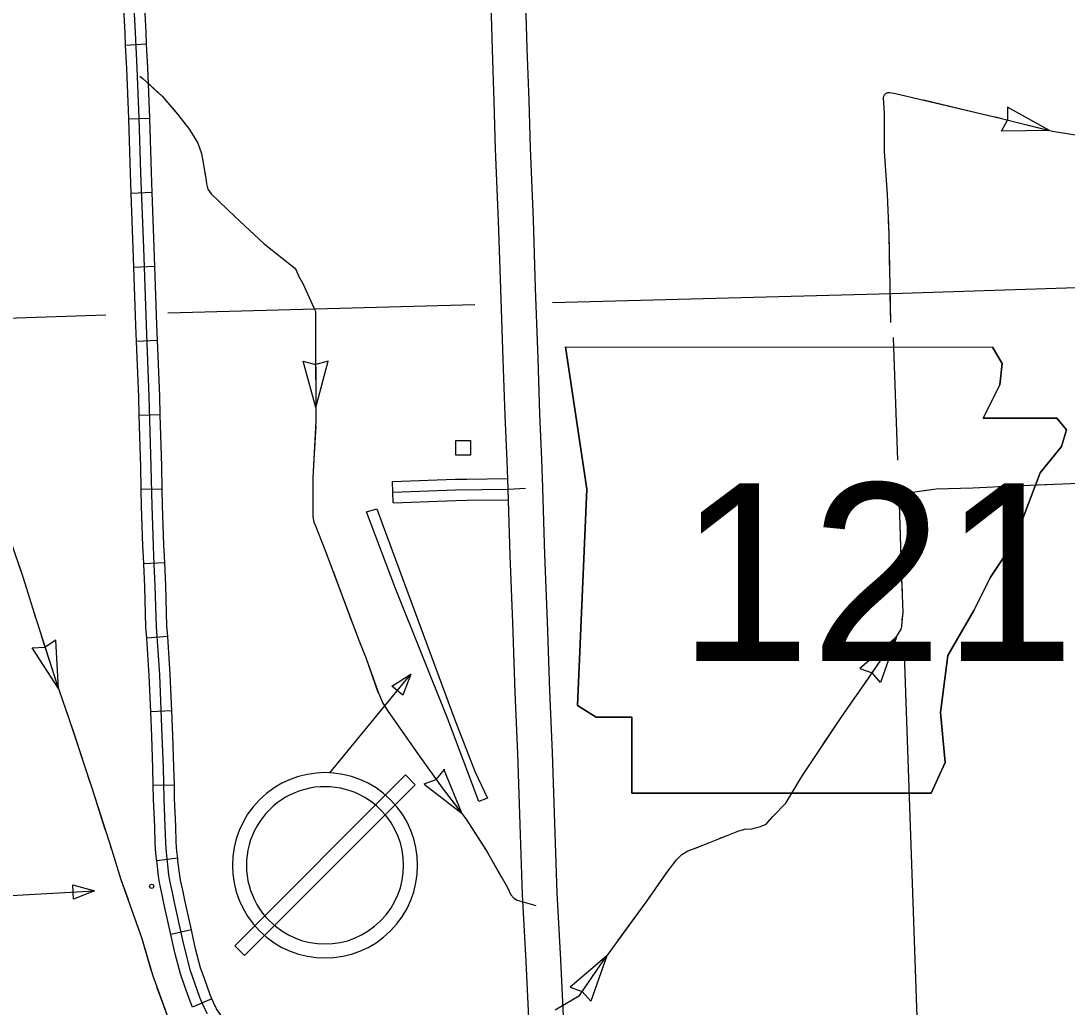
# Model space of a CAD drawing. Extents: x 1084508 to 1142749, y 1057638 to 1093403.
# Drawn here: x 1129472 to 1131813, y 1059505 to 1061710 of the extents above; entities that cross this region are included whole.
import ezdxf

# ---------------------------------------------------------------- set-up
doc = ezdxf.new("R2010")
doc.units = 0
for name, color, linetype in [('Level 10', 7, 'Continuous'), ('Level 21', 7, 'Continuous'), ('Level 32', 7, 'Continuous'), ('Level 43', 7, 'Continuous'), ('Level 45', 7, 'Continuous'), ('Level 5', 7, 'Continuous'), ('Level 56', 7, 'Continuous'), ('Level 57', 7, 'Continuous')]:
    doc.layers.add(name, color=color, linetype=linetype)

msp = doc.modelspace()

# ---------------------------------------------------------------- linework, layer by layer
at = {"layer": 'Level 10'}
for points in [[(1130640, 1060666.7), (1130637.5, 1060729.8), (1130633.1, 1060830.8), (1130629.1, 1060955.6), (1130623.6, 1061113), (1130618.7, 1061265.9), (1130612, 1061425.9), (1130609, 1061532.5), (1130604.7, 1061649), (1130601.2, 1061776.7), (1130594.9, 1061929.7), (1130590.4, 1062036.3), (1130587.6, 1062108.4), (1130582.6, 1062256.5), (1130577.2, 1062401.8), (1130572.2, 1062523.2), (1130568.8, 1062607.8), (1130567.5, 1062688.3), (1130566.3, 1062716.4)], [(1130487.9, 1062714.1), (1130489, 1062686.1), (1130490.4, 1062605.6), (1130493.8, 1062520), (1130498.8, 1062398.7), (1130504.2, 1062253.7), (1130509.2, 1062105.6), (1130512, 1062033.2), (1130516.5, 1061926.5), (1130522.7, 1061774), (1130526.3, 1061646.4), (1130530.6, 1061530), (1130533.6, 1061423.2), (1130540.3, 1061263), (1130545.1, 1061110.4), (1130550.7, 1060953), (1130554.7, 1060827.9), (1130559.1, 1060726.6), (1130561.6, 1060663.7)], [(1130561.6, 1060663.7), (1130561.6, 1060662.4), (1130566.3, 1060514.6), (1130572.2, 1060364.8), (1130577.1, 1060209.5), (1130582.9, 1060071.8), (1130588.2, 1059913.2), (1130593.7, 1059757), (1130601.8, 1059606.6), (1130608.5, 1059464.6), (1130612.7, 1059399.2)], [(1130691.1, 1059401.1), (1130686.9, 1059468.9), (1130680.2, 1059610.5), (1130672.1, 1059760.5), (1130666.6, 1059915.9), (1130661.3, 1060074.7), (1130655.5, 1060212.4), (1130650.6, 1060367.6), (1130644.7, 1060517.4), (1130640, 1060665.2), (1130640, 1060666.7)]]:
    msp.add_lwpolyline(points, dxfattribs=at)
at = {"layer": 'Level 21'}
for p, q in [((1130690.5, 1060981.6), (1130738.3, 1060663)), ((1130738.3, 1060663), (1130690.5, 1060981.6)), ((1131667.6, 1060944.4), (1131645.6, 1060981.1)), ((1131645.6, 1060981.1), (1131667.6, 1060944.4)), ((1131662.3, 1060896.6), (1131667.6, 1060944.4)), ((1131667.6, 1060944.4), (1131662.3, 1060896.6)), ((1131625.1, 1060822.3), (1131662.3, 1060896.6)), ((1131662.3, 1060896.6), (1131625.1, 1060822.3)), ((1131789.7, 1060822.3), (1131625.1, 1060822.3)), ((1131625.1, 1060822.3), (1131789.7, 1060822.3)), ((1131811, 1060795.7), (1131789.7, 1060822.3)), ((1131789.7, 1060822.3), (1131811, 1060795.7)), ((1131800.3, 1060758.6), (1131811, 1060795.7)), ((1131811, 1060795.7), (1131800.3, 1060758.6)), ((1131752.6, 1060700.1), (1131800.3, 1060758.6)), ((1131800.3, 1060758.6), (1131752.6, 1060700.1)), ((1131726, 1060631.1), (1131752.6, 1060700.1)), ((1131752.6, 1060700.1), (1131726, 1060631.1)), ((1130738.3, 1060663), (1130717.1, 1060179.7)), ((1130717.1, 1060179.7), (1130738.3, 1060663)), ((1131694.1, 1060546.2), (1131726, 1060631.1)), ((1131726, 1060631.1), (1131694.1, 1060546.2)), ((1131641, 1060466.5), (1131694.1, 1060546.2)), ((1131694.1, 1060546.2), (1131641, 1060466.5)), ((1131603.9, 1060392.2), (1131641, 1060466.5)), ((1131641, 1060466.5), (1131603.9, 1060392.2)), ((1131545.5, 1060291.3), (1131603.9, 1060392.2)), ((1131603.9, 1060392.2), (1131545.5, 1060291.3)), ((1131529.5, 1060163.8), (1131545.5, 1060291.3)), ((1131545.5, 1060291.3), (1131529.5, 1060163.8)), ((1130717.1, 1060179.7), (1130759.5, 1060153.2)), ((1130759.5, 1060153.2), (1130717.1, 1060179.7)), ((1130759.5, 1060153.2), (1130839.2, 1060153.2)), ((1130839.2, 1060153.2), (1130759.5, 1060153.2)), ((1130839.2, 1060153.2), (1130839.2, 1059983.3)), ((1130839.2, 1059983.3), (1130839.2, 1060153.2)), ((1131540.1, 1060052.3), (1131529.5, 1060163.8)), ((1131529.5, 1060163.8), (1131540.1, 1060052.3)), ((1131508.3, 1059983.3), (1131540.1, 1060052.3)), ((1131540.1, 1060052.3), (1131508.3, 1059983.3)), ((1130839.2, 1059983.3), (1131508.3, 1059983.3)), ((1131508.3, 1059983.3), (1130839.2, 1059983.3))]:
    msp.add_line(p, q, dxfattribs=at)
msp.add_lwpolyline([(1130690.5, 1060981.6), (1131645.6, 1060981.1)], dxfattribs=at)
msp.add_lwpolyline([(1130690.5, 1060981.6), (1131645.6, 1060981.1)], dxfattribs=at)
at = {"layer": 'Level 32'}
for p, q in [((1129753.7, 1061658), (1129706.6, 1061655.6)), ((1129760.8, 1061491.9), (1129713.8, 1061490.5)), ((1129766.1, 1061326.4), (1129719, 1061324.7)), ((1129772.1, 1061160.8), (1129725, 1061159.1)), ((1129778, 1060995.3), (1129731, 1060993.4)), ((1129784.2, 1060829.4), (1129737.1, 1060828.1)), ((1129788.5, 1060663.5), (1129741.4, 1060662.6)), ((1129794.2, 1060498.5), (1129747.1, 1060496.3)), ((1129800.7, 1060333.5), (1129753.8, 1060330.2)), ((1129809.9, 1060167.3), (1129762.8, 1060165.5)), ((1129815.7, 1060001.3), (1129768.6, 1060000.2)), ((1129823.1, 1059838.2), (1129776.4, 1059832.4)), ((1129853.7, 1059677.7), (1129807.7, 1059667.5)), ((1129899.8, 1059523.2), (1129856.3, 1059505.1))]:
    msp.add_line(p, q, dxfattribs=at)
for points in [[(1129706.6, 1061655.6), (1129705.3, 1061682.9), (1129700.3, 1061781.5), (1129698.5, 1061821.2)], [(1129753.7, 1061658), (1129752.3, 1061685.2), (1129747.4, 1061783.8), (1129745.5, 1061823.4)], [(1129889.5, 1059489.8), (1129881.5, 1059505.7), (1129872.8, 1059526.6), (1129861.5, 1059558.7), (1129851.7, 1059586.2), (1129840.3, 1059629.7), (1129834.6, 1059655), (1129816, 1059738.9), (1129811.3, 1059761.2), (1129806.1, 1059784.5), (1129803.5, 1059801.1), (1129800.4, 1059829.8), (1129797.8, 1059851), (1129796.3, 1059872.6), (1129795.2, 1059909), (1129792.8, 1059970.6), (1129791.2, 1060040.5), (1129788.6, 1060111.1), (1129783.1, 1060247.8), (1129775.6, 1060355.6), (1129773, 1060446.8), (1129770, 1060512.2), (1129768.7, 1060537.3), (1129765.8, 1060625.7), (1129763.9, 1060713.8), (1129759.5, 1060870.2), (1129753.1, 1061030), (1129747.1, 1061202.7), (1129740.9, 1061370.7), (1129737.2, 1061492.6), (1129732.8, 1061605), (1129728.8, 1061684.1), (1129723.8, 1061782.7)], [(1129713.8, 1061490.5), (1129713.7, 1061491.8), (1129709.3, 1061603.9), (1129706.6, 1061655.6)], [(1129760.8, 1061491.9), (1129760.8, 1061493.5), (1129756.3, 1061606.1), (1129753.7, 1061658)], [(1129719, 1061324.7), (1129717.4, 1061369.9), (1129713.8, 1061490.5)], [(1129766.1, 1061326.4), (1129764.4, 1061371.5), (1129760.8, 1061491.9)], [(1129725, 1061159.1), (1129723.5, 1061201.8), (1129719, 1061324.7)], [(1129772.1, 1061160.8), (1129770.6, 1061203.5), (1129766.1, 1061326.4)], [(1129731, 1060993.4), (1129729.5, 1061029.1), (1129725, 1061159.1)], [(1129778, 1060995.3), (1129776.6, 1061030.9), (1129772.1, 1061160.8)], [(1129737.1, 1060828.1), (1129736, 1060869.4), (1129731, 1060993.4)], [(1129784.2, 1060829.4), (1129783, 1060871), (1129778, 1060995.3)], [(1129741.4, 1060662.6), (1129740.4, 1060713.3), (1129737.1, 1060828.1)], [(1129788.5, 1060663.5), (1129787.5, 1060714.4), (1129784.2, 1060829.4)], [(1129747.1, 1060496.3), (1129746.5, 1060511.1), (1129745.2, 1060536.3), (1129742.2, 1060625.1), (1129741.4, 1060662.6)], [(1129794.2, 1060498.5), (1129793.5, 1060513.4), (1129792.2, 1060538.3), (1129789.3, 1060626.3), (1129788.5, 1060663.5)], [(1129753.8, 1060330.2), (1129752.1, 1060354.5), (1129749.5, 1060445.9), (1129747.1, 1060496.3)], [(1129800.7, 1060333.5), (1129799.1, 1060356.8), (1129796.5, 1060447.6), (1129794.2, 1060498.5)], [(1129762.8, 1060165.5), (1129759.6, 1060246.5), (1129753.8, 1060330.2)], [(1129809.9, 1060167.3), (1129806.6, 1060249.1), (1129800.7, 1060333.5)], [(1129815.7, 1060001.3), (1129814.8, 1060041.2), (1129812.1, 1060112), (1129809.9, 1060167.3)], [(1129768.6, 1060000.2), (1129767.7, 1060039.8), (1129765.1, 1060110.2), (1129762.8, 1060165.5)], [(1129776.4, 1059832.4), (1129774.3, 1059848.8), (1129772.8, 1059871.4), (1129771.7, 1059908.2), (1129769.3, 1059969.9), (1129768.6, 1060000.2)], [(1129823.1, 1059838.2), (1129821.2, 1059853.3), (1129819.8, 1059873.8), (1129818.7, 1059909.8), (1129816.3, 1059971.3), (1129815.7, 1060001.3)], [(1129853.7, 1059677.7), (1129839, 1059743.9), (1129834.3, 1059766.2), (1129829.3, 1059788.9), (1129826.9, 1059804.2), (1129823.8, 1059832.5), (1129823.1, 1059838.2)], [(1129807.7, 1059667.5), (1129793, 1059734), (1129788.3, 1059756.2), (1129783, 1059780.1), (1129780.2, 1059798), (1129777, 1059827), (1129776.4, 1059832.4)], [(1129899.8, 1059523.2), (1129894.8, 1059535), (1129883.7, 1059566.6), (1129874.2, 1059593.1), (1129863.2, 1059635.2), (1129857.6, 1059660.2), (1129853.7, 1059677.7)], [(1129856.3, 1059505.1), (1129850.9, 1059518.1), (1129839.3, 1059550.9), (1129829.2, 1059579.2), (1129817.4, 1059624.1), (1129811.6, 1059649.9), (1129807.7, 1059667.5)], [(1129987.6, 1059405.2), (1129977.9, 1059418.6), (1129966.5, 1059431.4), (1129943, 1059456.8), (1129934, 1059467.2), (1129923.9, 1059480.3), (1129916.3, 1059491.3), (1129910, 1059501.4), (1129902.9, 1059515.5), (1129899.8, 1059523.2)]]:
    msp.add_lwpolyline(points, dxfattribs=at)
at = {"layer": 'Level 43'}
for p, q in [((1131773.3, 1061465.3), (1131679.2, 1061517.8)), ((1131679.2, 1061517.8), (1131679.6, 1061489.1)), ((1131665.6, 1061463.7), (1131679.5, 1061488.7)), ((1131773.3, 1061465.3), (1131665.6, 1061463.7)), ((1130132.3, 1060845.6), (1130103.9, 1060949.5)), ((1130103.9, 1060949.5), (1130131.6, 1060942.2)), ((1130159.6, 1060949.8), (1130132, 1060942.2)), ((1130132.3, 1060845.6), (1130159.6, 1060949.8)), ((1131431.1, 1060332.2), (1131349.2, 1060262.2)), ((1131431.1, 1060332.2), (1131395.2, 1060230.6)), ((1129497.7, 1060308.3), (1129526.4, 1060309.7)), ((1129556.2, 1060217.8), (1129497.7, 1060308.3)), ((1129550.8, 1060325.4), (1129526.7, 1060309.8)), ((1129556.2, 1060217.8), (1129550.8, 1060325.4)), ((1131349.2, 1060262.2), (1131376.3, 1060252.6)), ((1131395.2, 1060230.6), (1131376.6, 1060252.4)), ((1130419.6, 1060036.7), (1130401.5, 1060014.5)), ((1130459.4, 1059937.1), (1130418.6, 1060036.8)), ((1130459.4, 1059937.1), (1130374.2, 1060003.1)), ((1130374.4, 1060004), (1130401.2, 1060014.3)), ((1130782.7, 1059619.8), (1130700.9, 1059549.7)), ((1130782.7, 1059619.8), (1130746.9, 1059518.2)), ((1130700.9, 1059549.7), (1130727.9, 1059540.2)), ((1130746.9, 1059518.2), (1130728.2, 1059540))]:
    msp.add_line(p, q, dxfattribs=at)
for points in [[(1129738.3, 1061586.8), (1129744.9, 1061581.4), (1129788.1, 1061542.3), (1129822.7, 1061501.9), (1129849.5, 1061467.7), (1129868, 1061436.8), (1129876.7, 1061414.1), (1129885.7, 1061358.9), (1129887.4, 1061346.1), (1129890.7, 1061334.2), (1129897.7, 1061323.5), (1129951.6, 1061272), (1130016.3, 1061211.8), (1130073.9, 1061166.5), (1130084.2, 1061158.3), (1130088.4, 1061152.9), (1130093.7, 1061140.2), (1130104, 1061122), (1130127.9, 1061068.9), (1130131.2, 1061061.1), (1130131.2, 1061057.3), (1130132.4, 1060815.1), (1130125.4, 1060688.6), (1130125.4, 1060601.7), (1130127.9, 1060589.3), (1130131.2, 1060581.5), (1130153, 1060525.9), (1130228, 1060325.6), (1130244.9, 1060284.4), (1130271.2, 1060209.1), (1130282.3, 1060184.7), (1130292.6, 1060167.9), (1130356.5, 1060076.4), (1130414.9, 1059995.6), (1130468.5, 1059925.2), (1130513.8, 1059854.3), (1130560.7, 1059772.3), (1130568.5, 1059756.3), (1130575.1, 1059748.9), (1130582.1, 1059743.9), (1130624.1, 1059732)], [(1129757.7, 1061569.8), (1129784.7, 1061545.4)], [(1131418.1, 1061035.9), (1131414.7, 1061234.8), (1131410.8, 1061322.5), (1131404.1, 1061418.1), (1131404.1, 1061503.5), (1131402.1, 1061538), (1131402.5, 1061542), (1131404.1, 1061545.3), (1131407.4, 1061548), (1131411.8, 1061550), (1131416.4, 1061550.3), (1131429, 1061548.3), (1131662.7, 1061493.2), (1131779.9, 1061463.6), (1132017.2, 1061425.8), (1132061.7, 1061417.5), (1132159.2, 1061403.2), (1132203.7, 1061398.2), (1132249.9, 1061396.9)], [(1131404.1, 1061470.6), (1131404.1, 1061503.5), (1131402.1, 1061538), (1131402.5, 1061542), (1131404.1, 1061545.3), (1131407.4, 1061548), (1131411.8, 1061550), (1131416.4, 1061550.3), (1131429, 1061548.3), (1131451.1, 1061543.1)], [(1131491.4, 1061533.6), (1131612.4, 1061505)], [(1129812.1, 1061514.3), (1129822.7, 1061501.9), (1129849.5, 1061467.7), (1129868, 1061436.8), (1129876.7, 1061414.1), (1129877.4, 1061410)], [(1131652.7, 1061495.5), (1131662.7, 1061493.2), (1131773.3, 1061465.3)], [(1131411.6, 1061305.1), (1131410.8, 1061322.5), (1131404.1, 1061418.1), (1131404.1, 1061429.2)], [(1129884.1, 1061369.1), (1129885.7, 1061358.9), (1129887.4, 1061346.1), (1129890.7, 1061334.2), (1129897.7, 1061323.5), (1129951.6, 1061272), (1129952.6, 1061271.1)], [(1129982.9, 1061242.9), (1130016.3, 1061211.8), (1130073.9, 1061166.5), (1130078.2, 1061163.1)], [(1131416.3, 1061139.5), (1131414.7, 1061234.8), (1131413.4, 1061263.7)], [(1130100.2, 1061128.8), (1130104, 1061122), (1130127.9, 1061068.9), (1130131.2, 1061061.1), (1130131.2, 1061057.3), (1130131.4, 1061011.3)], [(1131418.1, 1061035.9), (1131417, 1061098)], [(1130131.6, 1060969.9), (1130132.3, 1060845.6)], [(1130131.8, 1060804.2), (1130128.4, 1060742.1)], [(1130128.4, 1060742.1), (1130125.4, 1060688.6), (1130125.4, 1060680)], [(1130667.5, 1059498.7), (1130721.7, 1059530.8), (1130768.6, 1059599.2), (1130873.3, 1059743), (1130917.4, 1059806), (1130938.9, 1059834), (1130950.9, 1059846.4), (1130964.2, 1059854.2), (1130979.3, 1059859.7), (1131011.5, 1059872.6), (1131052.4, 1059889.1), (1131078.5, 1059898.8), (1131091.8, 1059902.9), (1131107, 1059903.4), (1131114.8, 1059905.7), (1131126.7, 1059908.9), (1131139.6, 1059914.4), (1131154.3, 1059931.4), (1131183.2, 1059961.2), (1131219, 1060021), (1131307.2, 1060152.3), (1131360, 1060228.6), (1131423.4, 1060320.9), (1131441.3, 1060350.3), (1131442.7, 1060356.3), (1131443.6, 1060367.3), (1131445.9, 1060387.6), (1131444.5, 1060426.1), (1131443.1, 1060462.9), (1131437.6, 1060628.7), (1131438.5, 1060639.3), (1131440.8, 1060647.6), (1131445.9, 1060652.2), (1131461.5, 1060655.8), (1131519.4, 1060663.7), (1131602, 1060666.4), (1131693.4, 1060670.5), (1131985, 1060682.9)], [(1131492.4, 1060660), (1131519.4, 1060663.7), (1131602, 1060666.4), (1131616.4, 1060667.1)], [(1131657.8, 1060668.9), (1131693.4, 1060670.5), (1131782, 1060674.3)], [(1130125.4, 1060638.6), (1130125.4, 1060601.7), (1130127.9, 1060589.3), (1130131.2, 1060581.5), (1130153, 1060525.9), (1130155.3, 1060519.8)], [(1131440.7, 1060536.3), (1131437.6, 1060628.7), (1131438.5, 1060639.3), (1131440.8, 1060647.6), (1131445.9, 1060652.2), (1131451.5, 1060653.5)], [(1129447.7, 1060552.4), (1129477.2, 1060465.2), (1129501.9, 1060386.2), (1129552.9, 1060228), (1129579.2, 1060152.6), (1129631.2, 1059995), (1129675.5, 1059855.9), (1129696.3, 1059790.4), (1129743, 1059658.5), (1129766.6, 1059577.2), (1129803.8, 1059474.2)], [(1129467.5, 1060493.9), (1129477.2, 1060465.2), (1129501.9, 1060386.2), (1129505.4, 1060375.5)], [(1131444.3, 1060432.8), (1131443.1, 1060462.9), (1131442.1, 1060494.9)], [(1130169.8, 1060481), (1130213.4, 1060364.6)], [(1131444, 1060370.8), (1131445.9, 1060387.6), (1131444.5, 1060426.1), (1131444.3, 1060432.8)], [(1129518.1, 1060336.1), (1129552.9, 1060228), (1129556.4, 1060217.9)], [(1131360.8, 1060229.7), (1131423.4, 1060320.9), (1131430.5, 1060332.6)], [(1130227.9, 1060325.8), (1130228, 1060325.6), (1130244.9, 1060284.4), (1130271.1, 1060209.3)], [(1131267.3, 1060092.8), (1131307.2, 1060152.3), (1131337.2, 1060195.6)], [(1129570.1, 1060178.7), (1129579.2, 1060152.6), (1129590, 1060119.9)], [(1130289.9, 1060172.4), (1130292.6, 1060167.9), (1130356.5, 1060076.4), (1130360.8, 1060070.3)], [(1129590, 1060119.9), (1129609.5, 1060060.8)], [(1131176.6, 1059954.4), (1131183.2, 1059961.2), (1131219, 1060021), (1131244.2, 1060058.4)], [(1130385.1, 1060036.8), (1130414.9, 1059995.6), (1130459.4, 1059937.1)], [(1129622.4, 1060021.5), (1129631.2, 1059995), (1129660.5, 1059903.2)], [(1131034.1, 1059881.7), (1131052.4, 1059889.1), (1131078.5, 1059898.8), (1131091.8, 1059902.9), (1131107, 1059903.4), (1131114.8, 1059905.7), (1131126.7, 1059908.9), (1131139.6, 1059914.4), (1131148.2, 1059924.3)], [(1130482.7, 1059902.9), (1130513.8, 1059854.3), (1130516, 1059850.4)], [(1129673.1, 1059863.7), (1129675.5, 1059855.9), (1129696.3, 1059790.4), (1129712.1, 1059745.7)], [(1130904.4, 1059787.5), (1130917.4, 1059806), (1130938.9, 1059834), (1130950.9, 1059846.4), (1130964.2, 1059854.2), (1130979.3, 1059859.7), (1130995.6, 1059866.2)], [(1130516, 1059850.4), (1130546.9, 1059796.5)], [(1130566.7, 1059760.1), (1130568.5, 1059756.3), (1130575.1, 1059748.9), (1130582.1, 1059743.9), (1130624.1, 1059732)], [(1130844.2, 1059703.2), (1130873.3, 1059743), (1130880.6, 1059753.5)], [(1129725.9, 1059706.6), (1129743, 1059658.5), (1129763.4, 1059588.2)], [(1130807.7, 1059652.9), (1130844.2, 1059703.2)], [(1130707.6, 1059522.5), (1130721.7, 1059530.8), (1130768.6, 1059599.2), (1130783.3, 1059619.4)], [(1129776.8, 1059549), (1129803.8, 1059474.2), (1129809.1, 1059457.8), (1129816.4, 1059431.2)]]:
    msp.add_lwpolyline(points, dxfattribs=at)
at = {"layer": 'Level 45'}
msp.add_line((1130305.4, 1060633), (1130303.6, 1060680), dxfattribs=at)
for points in [[(1130303.6, 1060680), (1130444.1, 1060685.3), (1130469.9, 1060685.6)], [(1130469.9, 1060685.6), (1130560.7, 1060686.7)], [(1130304.5, 1060656.5), (1130444.7, 1060661.8), (1130562.1, 1060663.2), (1130600.8, 1060665.2)], [(1130305.4, 1060633), (1130445.3, 1060638.2), (1130470.4, 1060638.5)], [(1130470.4, 1060638.5), (1130562.3, 1060639.6)]]:
    msp.add_lwpolyline(points, dxfattribs=at)
at = {"layer": 'Level 5'}
for points in [[(1131420.2, 1061100.4), (1133097.8, 1061155.4)], [(1130661.4, 1061080.4), (1131420.2, 1061100.4)], [(1129800.7, 1061057.6), (1130487.8, 1061075.8)], [(1128128.3, 1061002), (1129662.3, 1061053.4)], [(1131423.6, 1061002.4), (1131433.2, 1060728.2)], [(1131447.6, 1060315.2), (1131476.7, 1059483.3)]]:
    msp.add_lwpolyline(points, dxfattribs=at)
at = {"layer": 'Level 56'}
for p, q in [((1129588.2, 1059778.3), (1129637, 1059765.1)), ((1129590, 1059746.4), (1129588.2, 1059778.3)), ((1129637, 1059765.1), (1129590, 1059746.4))]:
    msp.add_line(p, q, dxfattribs=at)
msp.add_lwpolyline([(1130445.4, 1060739.2), (1130445.4, 1060771.9), (1130478.2, 1060771.9), (1130478.2, 1060739.2)], close=True, dxfattribs=at)
msp.add_lwpolyline([(1129436.9, 1059753.7), (1129637, 1059765.1)], dxfattribs=at)
msp.add_circle((1129764.9, 1059775), 4.71, dxfattribs=at)
at = {"layer": 'Level 57'}
for p, q in [((1130245.6, 1060612.4), (1130268.7, 1060619)), ((1130310.4, 1060441.3), (1130245.6, 1060612.4)), ((1130268.7, 1060619), (1130282.9, 1060580.4)), ((1130282.9, 1060580.4), (1130442.9, 1060147.7)), ((1130426.5, 1060151.4), (1130310.4, 1060441.3)), ((1130301.8, 1060222.5), (1130344.7, 1060249.5)), ((1130344.7, 1060249.5), (1130326.6, 1060202.2)), ((1130326.6, 1060202.2), (1130301.8, 1060222.5)), ((1130496.9, 1059964.8), (1130426.5, 1060151.4)), ((1130442.9, 1060147.7), (1130488.7, 1060030.7)), ((1130488.7, 1060030.7), (1130516.1, 1059972.1)), ((1130332.4, 1060024.1), (1129950.7, 1059642.3)), ((1129972.9, 1059620.2), (1130354.6, 1060001.9)), ((1130354.6, 1060001.9), (1130332.4, 1060024.1)), ((1130516.1, 1059972.1), (1130496.9, 1059964.8)), ((1129950.7, 1059642.3), (1129972.9, 1059620.2))]:
    msp.add_line(p, q, dxfattribs=at)
msp.add_lwpolyline([(1130163.6, 1060029), (1130344.7, 1060249.5)], dxfattribs=at)
for radius, start, end in [(207.2, 45, 225), (175.8, 45, 225.0001), (207.2, 225, 45), (175.8, 225.0001, 45)]:
    msp.add_arc((1130152.7, 1059822.1), radius, start, end, dxfattribs=at)

# ---------------------------------------------------------------- texts
at = {"layer": 'Level 21'}
msp.add_text('121', height=397.75, dxfattribs=at).set_placement((1130942.8, 1060278.7))

doc.saveas('drawing.dxf')
